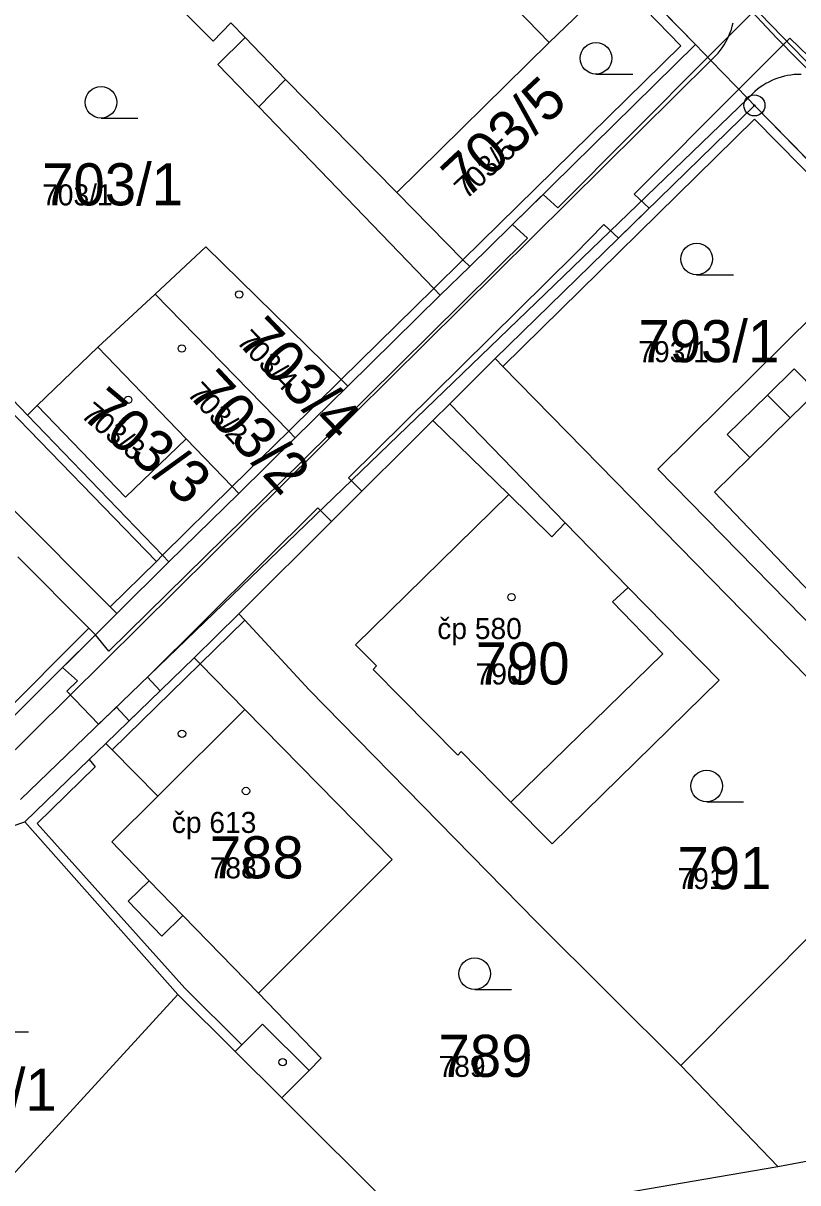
# Model space of a CAD drawing. Extents: x -763628 to -761565, y -976033 to -973833.
# Drawn here: x -762168.3 to -762131.5, y -974646.3 to -974591.2 of the extents above; entities that cross this region are included whole.
import ezdxf

# ---------------------------------------------------------------- set-up
doc = ezdxf.new("R2010")
doc.units = 0
for name, color, linetype in [('KN_cisla parcel 1000', 7, 'Continuous'), ('KN_cisla parcel 500', 7, 'Continuous'), ('KN_cisla popisna 500', 7, 'Continuous'), ('KN_hranice parcel', 7, 'Continuous'), ('KN_vecna bremena', 7, 'Continuous'), ('KN_vnitrni kresba parcel', 7, 'Continuous'), ('KN_znacky bodu BP', 7, 'Continuous'), ('KN_znacky budov', 7, 'Continuous'), ('KN_znacky kultur', 7, 'Continuous')]:
    doc.layers.add(name, color=color, linetype=linetype)

msp = doc.modelspace()

# ---------------------------------------------------------------- linework, layer by layer
at = {"layer": 'KN_hranice parcel'}
for p, q in [((-762143.3, -974592.09), (-762150.1, -974585.06)), ((-762139.78, -974588.67), (-762136.35, -974592.18)), ((-762136.35, -974592.18), (-762147.08, -974602.72)), ((-762145.87, -974607.09), (-762133.56, -974595.07)), ((-762133.56, -974595.07), (-762126.38, -974602.42)), ((-762168.09, -974609.78), (-762178.12, -974599.35)), ((-762148.48, -974604.09), (-762147.08, -974602.72)), ((-762164.74, -974606.56), (-762162.02, -974604.04)), ((-762155.68, -974610.54), (-762162.02, -974604.04)), ((-762148.48, -974604.09), (-762152.87, -974608.41)), ((-762145.87, -974607.09), (-762148.03, -974609.24)), ((-762153.19, -974608.09), (-762152.87, -974608.41)), ((-762152.87, -974608.41), (-762155.37, -974610.86)), ((-762148.03, -974609.24), (-762148.83, -974610.04)), ((-762148.83, -974610.04), (-762158.04, -974619.23)), ((-762155.37, -974610.86), (-762158.05, -974613.5)), ((-762155.37, -974610.86), (-762155.68, -974610.54)), ((-762161.37, -974616.76), (-762158.05, -974613.5)), ((-762158.04, -974619.23), (-762160.17, -974621.31)), ((-762137.05, -974640.68), (-762124.92, -974628.48)), ((-762168.21, -974629.11), (-762160.95, -974637.3)), ((-762160.95, -974637.3), (-762173.77, -974651.32)), ((-762132.45, -974645.48), (-762137.05, -974640.68)), ((-762149.76, -974648.43), (-762156.01, -974642.21)), ((-762149.76, -974648.43), (-762132.45, -974645.48))]:
    msp.add_line(p, q, dxfattribs=at)
for points in [[(-762164.9, -974586.34), (-762159.27, -974592.02), (-762158.42, -974591.15), (-762157.74, -974591.85), (-762159.04, -974593.12), (-762157.09, -974595.14), (-762148.79, -974603.77), (-762148.48, -974604.09)], [(-762139.78, -974588.67), (-762140.16, -974589.04), (-762143.3, -974592.09)], [(-762147.08, -974602.72), (-762147.4, -974602.4), (-762150.55, -974599.2), (-762143.3, -974592.09)], [(-762133.56, -974595.07), (-762133.87, -974594.75), (-762135.63, -974592.93), (-762136.35, -974592.18)], [(-762162.02, -974604.04), (-762159.61, -974601.79), (-762153.19, -974608.09)], [(-762126.38, -974602.42), (-762126.67, -974602.7), (-762129.83, -974605.83), (-762130.68, -974604.96), (-762138.15, -974612.35), (-762128.18, -974622.51), (-762123.33, -974617.72), (-762124.03, -974617), (-762121.39, -974614.44), (-762122.26, -974613.55), (-762128.44, -974607.24), (-762125.29, -974604.11), (-762125, -974603.83)], [(-762164.74, -974606.56), (-762167.62, -974609.33), (-762168.09, -974609.78)], [(-762158.05, -974613.5), (-762158.36, -974613.18), (-762160.55, -974610.91), (-762164.74, -974606.56)], [(-762124.92, -974628.48), (-762145.5, -974607.47), (-762145.87, -974607.09)], [(-762148.83, -974610.04), (-762145.23, -974613.56), (-762152.51, -974620.69), (-762151.51, -974621.7), (-762151.66, -974621.86), (-762147.65, -974625.93), (-762147.49, -974625.77), (-762145.12, -974628.17), (-762143.17, -974630.15), (-762135.23, -974622.37), (-762139.56, -974617.97), (-762142.54, -974614.9), (-762148.03, -974609.24)], [(-762168.09, -974609.78), (-762161.67, -974616.44), (-762161.37, -974616.76)], [(-762178.32, -974628.26), (-762177.35, -974627.96), (-762173.9, -974626.88), (-762170.49, -974625.81), (-762164.86, -974620.22), (-762163.84, -974619.21), (-762161.37, -974616.76)], [(-762137.05, -974640.68), (-762143.92, -974633.84), (-762154.7, -974622.83), (-762157.77, -974619.52), (-762158.04, -974619.23)], [(-762160.17, -974621.31), (-762164.36, -974625.38), (-762165.15, -974626.15), (-762168.21, -974629.11)], [(-762156.01, -974642.21), (-762154.71, -974640.91), (-762154.13, -974640.33), (-762157.12, -974637.25), (-762150.77, -974630.9), (-762157.76, -974623.77), (-762159.89, -974621.6), (-762160.17, -974621.31)], [(-762195.62, -974653.78), (-762176.04, -974631.78), (-762168.21, -974629.11)], [(-762156.01, -974642.21), (-762158.22, -974640.01), (-762160.95, -974637.3)], [(-762132.45, -974645.48), (-762101.05, -974639.61), (-762100.65, -974639.54)]]:
    msp.add_lwpolyline(points, dxfattribs=at)
at = {"layer": 'KN_vecna bremena'}
for points in [[(-762082.52, -974722.37), (-762090.32, -974680.66), (-762090.68, -974677.4), (-762091.1, -974675.26), (-762094.24, -974659.33), (-762095.69, -974650.53), (-762096.33, -974647.53), (-762098.35, -974636.51), (-762100.01, -974631.74), (-762104.93, -974621.8), (-762107.51, -974618.4), (-762115.01, -974610.16), (-762125.57, -974598.91), (-762132.5, -974591.87), (-762141.77, -974581.96), (-762128, -974596.16), (-762100.27, -974624.3), (-762089.51, -974682.03), (-762084.2, -974681.04), (-762095.27, -974621.68), (-762124.12, -974592.4), (-762129.34, -974586.94)], [(-762139.78, -974588.67), (-762136.35, -974592.18), (-762135.63, -974592.93), (-762133.87, -974594.75), (-762133.56, -974595.07), (-762126.38, -974602.42), (-762126.06, -974602.75), (-762125.33, -974603.49), (-762125, -974603.83), (-762116.93, -974612.09), (-762114.66, -974614.41), (-762112.59, -974616.53), (-762108.7, -974621.43), (-762107.94, -974622.38), (-762106.86, -974623.73), (-762105.34, -974626.22), (-762104.11, -974628.78), (-762102.33, -974633.4), (-762101.56, -974635.87), (-762100.65, -974639.54), (-762100.18, -974642.2), (-762099.89, -974643.76), (-762097.09, -974659.25)], [(-762133.37, -974590.37), (-762135.77, -974592.78), (-762142.9, -974599.94), (-762143.59, -974599.3), (-762145.05, -974600.73), (-762144.34, -974601.38), (-762155.06, -974611.98), (-762164.23, -974620.99), (-762164.86, -974620.22), (-762166.42, -974621.77), (-762165.71, -974622.41), (-762166.22, -974622.89), (-762164.71, -974624.47), (-762163.86, -974623.65), (-762163.25, -974624.3), (-762161.79, -974622.88), (-762162.39, -974622.23), (-762154.29, -974614.19), (-762153.64, -974614.84), (-762152.2, -974613.4), (-762152.84, -974612.76), (-762142.09, -974602.14), (-762140.71, -974600.73), (-762140.02, -974601.38), (-762138.56, -974599.95), (-762139.27, -974599.28), (-762134.3, -974594.3), (-762131.87, -974591.87), (-762129.18, -974594.48)]]:
    msp.add_lwpolyline(points, dxfattribs=at)
at = {"layer": 'KN_vnitrni kresba parcel'}
for p, q in [((-762140.16, -974589.04), (-762137.05, -974592.24)), ((-762155.83, -974593.84), (-762157.74, -974591.85)), ((-762147.4, -974602.4), (-762137.05, -974592.24)), ((-762169.81, -974626.79), (-762135.63, -974592.93)), ((-762161.96, -974616.73), (-762184.59, -974593.43)), ((-762157.09, -974595.14), (-762155.83, -974593.84)), ((-762150.55, -974599.2), (-762155.83, -974593.84)), ((-762168.42, -974628.04), (-762133.87, -974594.75)), ((-762145.5, -974607.47), (-762133.56, -974595.73)), ((-762126.67, -974602.7), (-762133.56, -974595.73)), ((-762148.79, -974603.77), (-762147.4, -974602.4)), ((-762153.19, -974608.09), (-762148.79, -974603.77)), ((-762155.68, -974610.54), (-762153.19, -974608.09)), ((-762132.93, -974608.83), (-762131.67, -974607.59)), ((-762131.67, -974607.59), (-762130.6, -974608.68)), ((-762130.6, -974608.68), (-762131.86, -974609.92)), ((-762134.85, -974610.71), (-762132.93, -974608.83)), ((-762131.86, -974609.92), (-762132.93, -974608.83)), ((-762163.43, -974613.68), (-762167.62, -974609.33)), ((-762131.86, -974609.92), (-762133.78, -974611.8)), ((-762158.36, -974613.18), (-762155.68, -974610.54)), ((-762133.78, -974611.8), (-762134.85, -974610.71)), ((-762160.55, -974610.91), (-762163.43, -974613.68)), ((-762133.78, -974611.8), (-762135.46, -974613.44)), ((-762161.67, -974616.44), (-762158.36, -974613.18)), ((-762143.18, -974615.56), (-762145.23, -974613.56)), ((-762135.46, -974613.44), (-762129.07, -974620.15)), ((-762164.16, -974618.89), (-762168.94, -974614.09)), ((-762143.18, -974615.56), (-762142.54, -974614.9)), ((-762168.55, -974616.51), (-762165.18, -974619.9)), ((-762164.16, -974618.89), (-762161.96, -974616.73)), ((-762161.96, -974616.73), (-762161.67, -974616.44)), ((-762139.56, -974617.97), (-762140.3, -974618.66)), ((-762163.84, -974619.21), (-762164.16, -974618.89)), ((-762140.3, -974618.66), (-762137.91, -974621.12)), ((-762159.89, -974621.6), (-762157.77, -974619.52)), ((-762170.63, -974625.37), (-762165.18, -974619.9)), ((-762164.86, -974620.22), (-762165.18, -974619.9)), ((-762137.91, -974621.12), (-762145.12, -974628.17)), ((-762164.06, -974625.69), (-762159.89, -974621.6)), ((-762161.9, -974627.89), (-762157.76, -974623.77)), ((-762164.06, -974625.69), (-762164.36, -974625.38)), ((-762161.9, -974627.89), (-762164.06, -974625.69)), ((-762165.15, -974626.15), (-762164.87, -974626.49)), ((-762167.62, -974629.19), (-762164.87, -974626.49)), ((-762164.08, -974630.06), (-762161.9, -974627.89)), ((-762167.62, -974629.19), (-762160.61, -974637)), ((-762162.31, -974631.9), (-762164.08, -974630.06)), ((-762163.31, -974632.87), (-762162.31, -974631.9)), ((-762160.7, -974633.56), (-762162.31, -974631.9)), ((-762161.7, -974634.53), (-762163.31, -974632.87)), ((-762160.7, -974633.56), (-762161.7, -974634.53)), ((-762157.12, -974637.25), (-762160.7, -974633.56)), ((-762157.9, -974639.69), (-762160.61, -974637)), ((-762156.92, -974638.71), (-762157.9, -974639.69)), ((-762156.92, -974638.71), (-762154.71, -974640.91)), ((-762158.22, -974640.01), (-762157.9, -974639.69))]:
    msp.add_line(p, q, dxfattribs=at)
for points in [[(-762135.63, -974592.93), (-762135.51, -974592.821), (-762135.396, -974592.705), (-762135.287, -974592.585), (-762135.184, -974592.459), (-762135.088, -974592.328), (-762134.998, -974592.193), (-762134.915, -974592.053), (-762134.839, -974591.91), (-762134.77, -974591.763), (-762134.709, -974591.613), (-762134.654, -974591.46), (-762134.608, -974591.304), (-762134.569, -974591.146)], [(-762131.344, -974593.6), (-762131.504, -974593.601), (-762131.663, -974593.61), (-762131.821, -974593.627), (-762131.979, -974593.652), (-762132.135, -974593.684), (-762132.289, -974593.725), (-762132.441, -974593.772), (-762132.59, -974593.827), (-762132.737, -974593.89), (-762132.88, -974593.959), (-762133.02, -974594.036), (-762133.156, -974594.119), (-762133.287, -974594.209), (-762133.414, -974594.306), (-762133.536, -974594.408), (-762133.653, -974594.517), (-762133.764, -974594.631), (-762133.87, -974594.75)]]:
    msp.add_lwpolyline(points, dxfattribs=at)
at = {"layer": 'KN_znacky bodu BP'}
for radius in [0.5, 0.0303]:
    msp.add_circle((-762133.56, -974595.07), radius, dxfattribs=at)
at = {"layer": 'KN_znacky budov'}
for centre in [(-762158.027, -974604.049), (-762160.757, -974606.619), (-762163.307, -974609.059), (-762145.097, -974618.429), (-762160.747, -974624.919), (-762157.707, -974627.639), (-762155.967, -974640.519)]:
    msp.add_circle(centre, 0.175, dxfattribs=at)
at = {"layer": 'KN_znacky kultur'}
for p, q in [((-762141.083, -974593.58), (-762139.333, -974593.58)), ((-762164.593, -974595.67), (-762162.843, -974595.67)), ((-762136.303, -974603.12), (-762134.553, -974603.12)), ((-762135.823, -974628.15), (-762134.073, -974628.15)), ((-762146.843, -974637.07), (-762145.093, -974637.07)), ((-762169.793, -974639.08), (-762168.043, -974639.08))]:
    msp.add_line(p, q, dxfattribs=at)
for centre in [(-762141.083, -974592.83), (-762164.593, -974594.92), (-762136.303, -974602.37), (-762135.823, -974627.4), (-762146.843, -974636.32)]:
    msp.add_circle(centre, 0.75, dxfattribs=at)

# ---------------------------------------------------------------- texts
at = {"layer": 'KN_cisla parcel 1000'}
for s, rotation, p in [('703/5', 43, (-762147.243, -974599.565)), ('703/4', 314, (-762158.201, -974606.323)), ('703/2', 313, (-762160.545, -974608.794)), ('703/3', 320, (-762165.6, -974609.849))]:
    msp.add_text(s, height=2, rotation=rotation, dxfattribs=at).set_placement(p)
for s, p in [('703/1', (-762167.39, -974599.82)), ('793/1', (-762139.07, -974607.27)), ('790', (-762146.8, -974622.58)), ('788', (-762159.43, -974631.79)), ('791', (-762137.21, -974632.3)), ('789', (-762148.56, -974641.22)), ('787/1', (-762173.386, -974642.83))]:
    msp.add_text(s, height=2, dxfattribs=at).set_placement(p)
at = {"layer": 'KN_cisla parcel 500'}
for s, rotation, p in [('703/5', 43, (-762147.243, -974599.565)), ('703/4', 314, (-762158.201, -974606.323)), ('703/2', 313, (-762160.545, -974608.794)), ('703/3', 320, (-762165.6, -974609.849))]:
    msp.add_text(s, height=1, rotation=rotation, dxfattribs=at).set_placement(p)
for s, p in [('703/1', (-762167.39, -974599.82)), ('793/1', (-762139.07, -974607.27)), ('790', (-762146.8, -974622.58)), ('788', (-762159.43, -974631.79)), ('791', (-762137.21, -974632.3)), ('789', (-762148.56, -974641.22))]:
    msp.add_text(s, height=1, dxfattribs=at).set_placement(p)
at = {"layer": 'KN_cisla popisna 500'}
for s, p in [('čp 580', (-762148.621, -974620.421)), ('čp 613', (-762161.231, -974629.631))]:
    msp.add_text(s, height=1, dxfattribs=at).set_placement(p)

doc.saveas('drawing.dxf')
